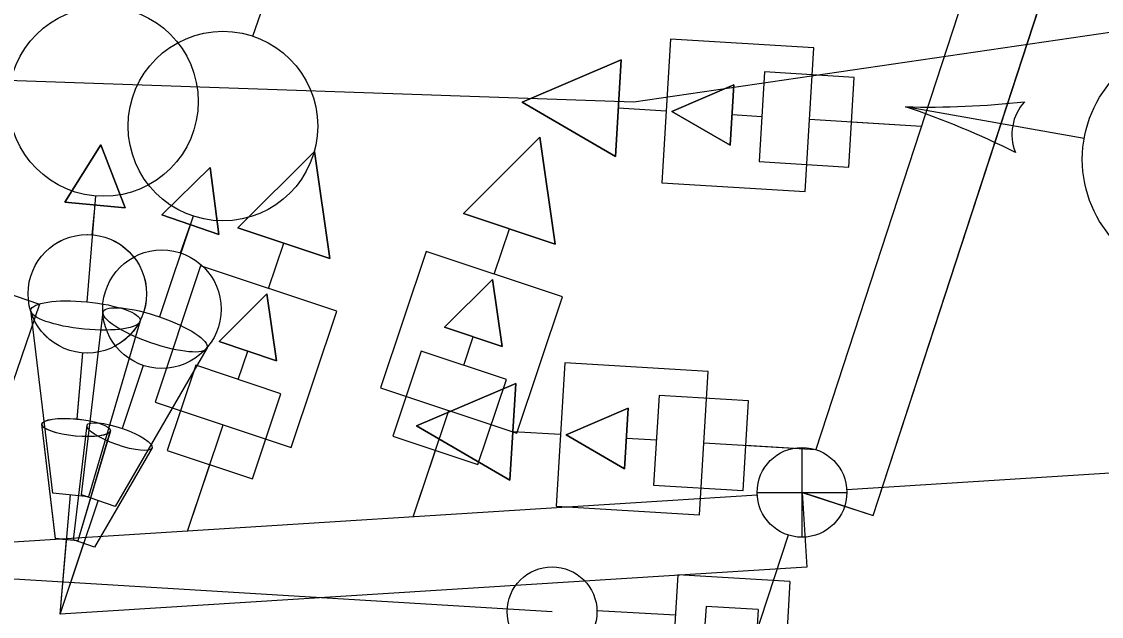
# Model space of a CAD drawing. Extents: x 647787 to 668496, y 640478 to 654412.
# Drawn here: x 661833.41 to 661869.5, y 647256.43 to 647276.3 of the extents above; entities that cross this region are included whole.
import ezdxf

# ---------------------------------------------------------------- set-up
doc = ezdxf.new("R2010")
doc.units = 0
for name, color, linetype in [('Default', 7, 'Continuous'), ('TEMP_SIGNAL_HEAD_PED STAGES 1C', 7, 'Continuous'), ('TEMP_SIGNAL_HEAD_STAGE 1A', 7, 'Continuous'), ('TEMP_SIGNAL_HEAD_Stage 3', 7, 'Continuous'), ('TEMP_SIGNAL_HEAD_STAGE 3 SHILO', 7, 'Continuous'), ('TEMP_SIGNAL_HEAD_STAGE 4 SHILO', 7, 'Continuous'), ('TEMP_SIGNAL_HEAD_STAGE 4 SHILO_OLD', 7, 'Continuous'), ('TEMP_SIGNAL_HEAD_STAGE4', 7, 'Continuous'), ('TEMP_SIGNAL_HEAD_STAGES 3-4', 7, 'Continuous'), ('TEMP_SIGNAL_POLES_STAGE 1A', 7, 'Continuous'), ('TEMP_SIGNAL_POLES_STAGE 4', 7, 'Continuous'), ('TEMP_SIGNAL_POLES_STAGE 5', 7, 'Continuous'), ('TEMP_SIGNAL_POLES_STAGES 3-4', 7, 'Continuous')]:
    doc.layers.add(name, color=color, linetype=linetype)

msp = doc.modelspace()

# ---------------------------------------------------------------- linework, layer by layer
at = {"layer": 'Default'}
msp.add_lwpolyline([(662108.288, 647310.771), (661853.868, 647273.614), (661086.251, 647299.89)], dxfattribs=at)
at = {"layer": 'TEMP_SIGNAL_HEAD_PED STAGES 1C'}
for points in [[(661840.006, 647269.19), (661838.094, 647269.851), (661839.708, 647271.426), (661840.006, 647269.19)], [(661840.006, 647269.19), (661838.094, 647269.851), (661839.708, 647271.426), (661840.006, 647269.19)], [(661838.724, 647268.575), (661839.05, 647269.52)], [(661838.724, 647268.575), (661839.05, 647269.52)], [(661849.466, 647265.451), (661847.547, 647266.091), (661849.145, 647267.683), (661849.466, 647265.451)], [(661849.466, 647265.451), (661847.547, 647266.091), (661849.145, 647267.683), (661849.466, 647265.451)], [(661841.927, 647264.973), (661840.008, 647265.614), (661841.606, 647267.206), (661841.927, 647264.973)], [(661841.927, 647264.973), (661840.008, 647265.614), (661841.606, 647267.206), (661841.927, 647264.973)], [(661848.19, 647264.822), (661848.507, 647265.771)], [(661848.19, 647264.822), (661848.507, 647265.771)], [(661840.651, 647264.345), (661840.968, 647265.294)], [(661840.651, 647264.345), (661840.968, 647265.294)], [(661837.474, 647264.818), (661836.774, 647262.713)], [(661837.474, 647264.818), (661836.774, 647262.713)], [(661835.143, 647258.994), (661835.599, 647262.817)], [(661835.143, 647258.994), (661835.599, 647262.817)], [(661837.768, 647262.065), (661835.85, 647258.749)], [(661837.768, 647262.065), (661835.85, 647258.749)], [(661846.498, 647259.753), (661847.24, 647261.977)], [(661846.498, 647259.753), (661847.24, 647261.977)], [(661838.959, 647259.276), (661839.702, 647261.499)], [(661838.959, 647259.276), (661839.702, 647261.499)], [(661834.701, 647256.501), (661835.492, 647258.873)], [(661834.701, 647256.501), (661835.492, 647258.873)], [(661835.85, 647258.749), (661835.143, 647258.994)], [(661835.85, 647258.749), (661835.143, 647258.994)]]:
    msp.add_lwpolyline(points, dxfattribs=at)
for points in [[(661839.708, 647271.426), (661838.094, 647269.85), (661840.006, 647269.19)], [(661839.708, 647271.426), (661838.094, 647269.85), (661840.006, 647269.19)], [(661849.145, 647267.683), (661847.547, 647266.091), (661849.466, 647265.451)], [(661849.145, 647267.683), (661847.547, 647266.091), (661849.466, 647265.451)], [(661841.606, 647267.206), (661840.008, 647265.614), (661841.927, 647264.973)], [(661841.606, 647267.206), (661840.008, 647265.614), (661841.927, 647264.973)], [(661845.817, 647262.451), (661848.663, 647261.502), (661849.613, 647264.348), (661846.767, 647265.297)], [(661845.817, 647262.451), (661848.663, 647261.502), (661849.613, 647264.348), (661846.767, 647265.297)], [(661838.279, 647261.974), (661841.124, 647261.024), (661842.074, 647263.87), (661839.228, 647264.82)], [(661838.279, 647261.974), (661841.124, 647261.024), (661842.074, 647263.87), (661839.228, 647264.82)]]:
    msp.add_lwpolyline(points, close=True, dxfattribs=at)
msp.add_circle((661838.099, 647266.696), 1.98, dxfattribs=at)
msp.add_circle((661838.099, 647266.696), 1.98, dxfattribs=at)
msp.add_ellipse((661836.683, 647262.441), major_axis=(-1.085, 0.376), ratio=0.249111, dxfattribs=at)
msp.add_ellipse((661836.683, 647262.441), major_axis=(-1.085, 0.376), ratio=0.249111, dxfattribs=at)
at = {"layer": 'TEMP_SIGNAL_HEAD_STAGE 1A'}
for p, q in [((661855.346, 647257.822), (661855.17, 647254.91)), ((661855.346, 647257.822), (661855.17, 647254.91)), ((661859.089, 647257.596), (661855.346, 647257.822)), ((661859.089, 647257.596), (661855.346, 647257.822)), ((661859.089, 647257.596), (661858.913, 647254.684)), ((661859.089, 647257.596), (661858.913, 647254.684)), ((661852.638, 647256.63), (661855.265, 647256.483)), ((661852.638, 647256.63), (661855.265, 647256.483)), ((661856.284, 647256.763), (661856.228, 647255.848)), ((661856.284, 647256.763), (661856.228, 647255.848)), ((661858.03, 647256.658), (661856.284, 647256.763)), ((661858.03, 647256.658), (661856.284, 647256.763)), ((661858.03, 647256.658), (661857.975, 647255.743)), ((661858.03, 647256.658), (661857.975, 647255.743))]:
    msp.add_line(p, q, dxfattribs=at)
at = {"layer": 'TEMP_SIGNAL_HEAD_Stage 3'}
msp.add_line((661868.924, 647272.4), (661862.952, 647273.458), dxfattribs=at)
msp.add_circle((661872.862, 647271.702), 4, dxfattribs=at)
for centre, radius, start, end in [((661863.687, 647302.921), 29.472, 268.5724, 276.3106), ((661868.138, 647272.54), 1.629, 138.1058, 201.8004), ((661853.531, 647245.535), 29.47, 63.6168, 71.3549)]:
    msp.add_arc(centre, radius, start, end, dxfattribs=at)
at = {"layer": 'TEMP_SIGNAL_HEAD_STAGE 3 SHILO'}
for points in [[(661841.137, 647275.82), (661841.659, 647277.332)], [(661841.137, 647275.82), (661841.659, 647277.332)], [(661853.451, 647275.029), (661853.256, 647271.798), (661850.134, 647273.608), (661853.451, 647275.029)], [(661853.451, 647275.029), (661853.256, 647271.798), (661850.134, 647273.608), (661853.451, 647275.029)], [(661854.95, 647273.317), (661853.353, 647273.414)], [(661854.95, 647273.317), (661853.353, 647273.414)], [(661863.485, 647272.802), (661859.741, 647273.028)], [(661863.485, 647272.802), (661859.741, 647273.028)], [(661851.247, 647268.869), (661848.176, 647269.894), (661850.733, 647272.441), (661851.247, 647268.869)], [(661851.247, 647268.869), (661848.176, 647269.894), (661850.733, 647272.441), (661851.247, 647268.869)], [(661843.708, 647268.392), (661840.637, 647269.417), (661843.194, 647271.964), (661843.708, 647268.392)], [(661843.708, 647268.392), (661840.637, 647269.417), (661843.194, 647271.964), (661843.708, 647268.392)], [(661839.138, 647269.807), (661838.018, 647266.44)], [(661839.138, 647269.807), (661838.018, 647266.44)], [(661849.205, 647267.864), (661849.712, 647269.382)], [(661849.205, 647267.864), (661849.712, 647269.382)], [(661841.666, 647267.387), (661842.173, 647268.904)], [(661841.666, 647267.387), (661842.173, 647268.904)], [(661835.408, 647260.49), (661836.137, 647266.607)], [(661835.408, 647260.49), (661836.137, 647266.607)], [(661839.609, 647265.404), (661836.539, 647260.098)], [(661839.609, 647265.404), (661836.539, 647260.098)], [(661849.923, 647264.218), (661849.728, 647260.987), (661846.606, 647262.797), (661849.923, 647264.218)], [(661849.923, 647264.218), (661849.728, 647260.987), (661846.606, 647262.797), (661849.923, 647264.218)], [(661846.498, 647259.753), (661847.686, 647263.311)], [(661846.498, 647259.753), (661847.686, 647263.311)], [(661838.959, 647259.276), (661840.147, 647262.834)], [(661838.959, 647259.276), (661840.147, 647262.834)], [(661851.423, 647262.506), (661849.825, 647262.603)], [(661851.423, 647262.506), (661849.825, 647262.603)], [(661859.958, 647261.991), (661856.214, 647262.217)], [(661859.958, 647261.991), (661856.214, 647262.217)], [(661836.539, 647260.098), (661835.408, 647260.49)], [(661836.539, 647260.098), (661835.408, 647260.49)], [(661834.701, 647256.501), (661835.967, 647260.297)], [(661834.701, 647256.501), (661835.967, 647260.297)]]:
    msp.add_lwpolyline(points, dxfattribs=at)
for points in [[(661859.597, 647270.632), (661859.886, 647275.424), (661855.095, 647275.713), (661854.806, 647270.922)], [(661859.597, 647270.632), (661859.886, 647275.424), (661855.095, 647275.713), (661854.806, 647270.922)], [(661850.134, 647273.608), (661853.256, 647271.798), (661853.451, 647275.029)], [(661850.134, 647273.608), (661853.256, 647271.798), (661853.451, 647275.029)], [(661850.733, 647272.441), (661848.176, 647269.894), (661851.247, 647268.869)], [(661850.733, 647272.441), (661848.176, 647269.894), (661851.247, 647268.869)], [(661843.194, 647271.964), (661840.637, 647269.417), (661843.708, 647268.392)], [(661843.194, 647271.964), (661840.637, 647269.417), (661843.708, 647268.392)], [(661845.409, 647264.071), (661849.962, 647262.551), (661851.482, 647267.104), (661846.928, 647268.624)], [(661845.409, 647264.071), (661849.962, 647262.551), (661851.482, 647267.104), (661846.928, 647268.624)], [(661837.87, 647263.593), (661842.423, 647262.074), (661843.943, 647266.627), (661839.39, 647268.146)], [(661837.87, 647263.593), (661842.423, 647262.074), (661843.943, 647266.627), (661839.39, 647268.146)], [(661856.069, 647259.821), (661856.358, 647264.613), (661851.567, 647264.902), (661851.278, 647260.111)], [(661856.069, 647259.821), (661856.358, 647264.613), (661851.567, 647264.902), (661851.278, 647260.111)], [(661846.606, 647262.797), (661849.728, 647260.987), (661849.923, 647264.218)], [(661846.606, 647262.797), (661849.728, 647260.987), (661849.923, 647264.218)]]:
    msp.add_lwpolyline(points, close=True, dxfattribs=at)
msp.add_circle((661840.137, 647272.814), 3.168, dxfattribs=at)
msp.add_circle((661840.137, 647272.814), 3.168, dxfattribs=at)
msp.add_ellipse((661837.873, 647266.005), major_axis=(-1.736, 0.602), ratio=0.249111, dxfattribs=at)
msp.add_ellipse((661837.873, 647266.005), major_axis=(-1.736, 0.602), ratio=0.249111, dxfattribs=at)
at = {"layer": 'TEMP_SIGNAL_HEAD_STAGE 4 SHILO'}
for points in [[(661859.597, 647270.632), (661859.886, 647275.424), (661855.095, 647275.713), (661854.806, 647270.922)], [(661859.597, 647270.632), (661859.886, 647275.424), (661855.095, 647275.713), (661854.806, 647270.922)], [(661850.134, 647273.608), (661853.256, 647271.798), (661853.451, 647275.029)], [(661850.134, 647273.608), (661853.256, 647271.798), (661853.451, 647275.029)], [(661856.069, 647259.821), (661856.358, 647264.613), (661851.567, 647264.902), (661851.278, 647260.111)], [(661856.069, 647259.821), (661856.358, 647264.613), (661851.567, 647264.902), (661851.278, 647260.111)], [(661846.606, 647262.797), (661849.728, 647260.987), (661849.923, 647264.218)], [(661846.606, 647262.797), (661849.728, 647260.987), (661849.923, 647264.218)]]:
    msp.add_lwpolyline(points, close=True, dxfattribs=at)
for points in [[(661853.451, 647275.029), (661853.256, 647271.798), (661850.134, 647273.608), (661853.451, 647275.029)], [(661853.451, 647275.029), (661853.256, 647271.798), (661850.134, 647273.608), (661853.451, 647275.029)], [(661854.95, 647273.317), (661853.353, 647273.414)], [(661854.95, 647273.317), (661853.353, 647273.414)], [(661863.485, 647272.802), (661859.741, 647273.028)], [(661863.485, 647272.802), (661859.741, 647273.028)], [(661835.881, 647270.478), (661835.585, 647266.941)], [(661835.881, 647270.478), (661835.585, 647266.941)], [(661834.449, 647260.545), (661833.718, 647266.661)], [(661834.449, 647260.545), (661833.718, 647266.661)], [(661837.376, 647266.309), (661835.641, 647260.43)], [(661837.376, 647266.309), (661835.641, 647260.43)], [(661849.923, 647264.218), (661849.728, 647260.987), (661846.606, 647262.797), (661849.923, 647264.218)], [(661849.923, 647264.218), (661849.728, 647260.987), (661846.606, 647262.797), (661849.923, 647264.218)], [(661851.423, 647262.506), (661849.825, 647262.603)], [(661851.423, 647262.506), (661849.825, 647262.603)], [(661859.958, 647261.991), (661856.214, 647262.217)], [(661859.958, 647261.991), (661856.214, 647262.217)], [(661835.641, 647260.43), (661834.449, 647260.545)], [(661835.641, 647260.43), (661834.449, 647260.545)], [(661834.701, 647256.501), (661835.039, 647260.488)], [(661834.701, 647256.501), (661835.039, 647260.488)]]:
    msp.add_lwpolyline(points, dxfattribs=at)
msp.add_circle((661836.145, 647273.635), 3.168, dxfattribs=at)
msp.add_circle((661836.145, 647273.635), 3.168, dxfattribs=at)
msp.add_ellipse((661835.547, 647266.485), major_axis=(-1.829, 0.176), ratio=0.249111, dxfattribs=at)
msp.add_ellipse((661835.547, 647266.485), major_axis=(-1.829, 0.176), ratio=0.249111, dxfattribs=at)
at = {"layer": 'TEMP_SIGNAL_HEAD_STAGE 4 SHILO_OLD'}
for points in [[(661861.055, 647271.446), (661861.236, 647274.441), (661858.241, 647274.621), (661858.061, 647271.627)], [(661861.055, 647271.446), (661861.236, 647274.441), (661858.241, 647274.621), (661858.061, 647271.627)], [(661855.141, 647273.306), (661857.092, 647272.174), (661857.214, 647274.194)], [(661855.141, 647273.306), (661857.092, 647272.174), (661857.214, 647274.194)], [(661836.054, 647272.185), (661834.856, 647270.274), (661836.871, 647270.082)], [(661836.054, 647272.185), (661834.856, 647270.274), (661836.871, 647270.082)], [(661857.528, 647260.639), (661857.708, 647263.633), (661854.714, 647263.814), (661854.533, 647260.82)], [(661857.528, 647260.639), (661857.708, 647263.633), (661854.714, 647263.814), (661854.533, 647260.82)], [(661851.613, 647262.499), (661853.564, 647261.367), (661853.686, 647263.387)], [(661851.613, 647262.499), (661853.564, 647261.367), (661853.686, 647263.387)]]:
    msp.add_lwpolyline(points, close=True, dxfattribs=at)
for points in [[(661857.214, 647274.194), (661857.092, 647272.174), (661855.141, 647273.306), (661857.214, 647274.194)], [(661857.214, 647274.194), (661857.092, 647272.174), (661855.141, 647273.306), (661857.214, 647274.194)], [(661858.151, 647273.124), (661857.153, 647273.184)], [(661858.151, 647273.124), (661857.153, 647273.184)], [(661863.485, 647272.802), (661861.145, 647272.943)], [(661863.485, 647272.802), (661861.145, 647272.943)], [(661836.871, 647270.082), (661834.856, 647270.274), (661836.054, 647272.185), (661836.871, 647270.082)], [(661836.871, 647270.082), (661834.856, 647270.274), (661836.054, 647272.185), (661836.871, 647270.082)], [(661835.769, 647269.183), (661835.863, 647270.178)], [(661835.769, 647269.183), (661835.863, 647270.178)], [(661835.439, 647265.237), (661835.254, 647263.026)], [(661835.439, 647265.237), (661835.254, 647263.026)], [(661853.686, 647263.387), (661853.564, 647261.367), (661851.613, 647262.499), (661853.686, 647263.387)], [(661853.686, 647263.387), (661853.564, 647261.367), (661851.613, 647262.499), (661853.686, 647263.387)], [(661834.544, 647259.028), (661834.087, 647262.851)], [(661834.544, 647259.028), (661834.087, 647262.851)], [(661836.373, 647262.631), (661835.288, 647258.957)], [(661836.373, 647262.631), (661835.288, 647258.957)], [(661854.624, 647262.317), (661853.625, 647262.377)], [(661854.624, 647262.317), (661853.625, 647262.377)], [(661859.958, 647261.995), (661857.618, 647262.136)], [(661859.958, 647261.995), (661857.618, 647262.136)], [(661835.288, 647258.957), (661834.544, 647259.028)], [(661835.288, 647258.957), (661834.544, 647259.028)], [(661834.701, 647256.501), (661834.912, 647258.993)], [(661834.701, 647256.501), (661834.912, 647258.993)]]:
    msp.add_lwpolyline(points, dxfattribs=at)
msp.add_circle((661835.604, 647267.21), 1.98, dxfattribs=at)
msp.add_circle((661835.604, 647267.21), 1.98, dxfattribs=at)
msp.add_ellipse((661835.23, 647262.741), major_axis=(-1.143, 0.11), ratio=0.249111, dxfattribs=at)
msp.add_ellipse((661835.23, 647262.741), major_axis=(-1.143, 0.11), ratio=0.249111, dxfattribs=at)
at = {"layer": 'TEMP_SIGNAL_HEAD_STAGE4'}
msp.add_line((661868.924, 647272.4), (661862.952, 647273.458), dxfattribs=at)
for points in [[(661836.871, 647270.082), (661834.856, 647270.274), (661836.054, 647272.185), (661836.871, 647270.082)], [(661836.871, 647270.082), (661834.856, 647270.274), (661836.054, 647272.185), (661836.871, 647270.082)], [(661836.871, 647270.082), (661834.856, 647270.274), (661836.054, 647272.185), (661836.871, 647270.082)], [(661836.873, 647270.084), (661834.859, 647270.276), (661836.057, 647272.187), (661836.873, 647270.084)], [(661835.769, 647269.183), (661835.863, 647270.178)], [(661835.769, 647269.183), (661835.863, 647270.178)], [(661835.769, 647269.183), (661835.863, 647270.178)], [(661835.771, 647269.185), (661835.866, 647270.18)], [(661835.439, 647265.237), (661835.254, 647263.026)], [(661835.439, 647265.237), (661835.254, 647263.026)], [(661835.439, 647265.237), (661835.254, 647263.026)], [(661835.441, 647265.238), (661835.256, 647263.028)], [(661834.544, 647259.028), (661834.087, 647262.851)], [(661834.544, 647259.028), (661834.087, 647262.851)], [(661834.544, 647259.028), (661834.087, 647262.851)], [(661834.546, 647259.03), (661834.089, 647262.853)], [(661836.373, 647262.631), (661835.288, 647258.957)], [(661836.373, 647262.631), (661835.288, 647258.957)], [(661836.373, 647262.631), (661835.288, 647258.957)], [(661836.375, 647262.633), (661835.291, 647258.958)], [(661835.288, 647258.957), (661834.544, 647259.028)], [(661835.288, 647258.957), (661834.544, 647259.028)], [(661835.288, 647258.957), (661834.544, 647259.028)], [(661835.291, 647258.958), (661834.546, 647259.03)], [(661834.701, 647256.501), (661834.912, 647258.993)], [(661834.701, 647256.501), (661834.912, 647258.993)], [(661834.701, 647256.501), (661834.912, 647258.993)], [(661834.703, 647256.503), (661834.914, 647258.995)]]:
    msp.add_lwpolyline(points, dxfattribs=at)
for points in [[(661836.054, 647272.185), (661834.856, 647270.274), (661836.871, 647270.082)], [(661836.054, 647272.185), (661834.856, 647270.274), (661836.871, 647270.082)], [(661836.054, 647272.185), (661834.856, 647270.274), (661836.871, 647270.082)], [(661836.057, 647272.187), (661834.859, 647270.276), (661836.873, 647270.084)]]:
    msp.add_lwpolyline(points, close=True, dxfattribs=at)
for centre, radius in [((661872.862, 647271.702), 4), ((661835.604, 647267.21), 1.98), ((661835.604, 647267.21), 1.98), ((661835.604, 647267.21), 1.98), ((661835.606, 647267.211), 1.98)]:
    msp.add_circle(centre, radius, dxfattribs=at)
for centre, radius, start, end in [((661863.687, 647302.921), 29.472, 268.5724, 276.3106), ((661868.138, 647272.54), 1.629, 138.1058, 201.8004), ((661853.531, 647245.535), 29.47, 63.6168, 71.3549)]:
    msp.add_arc(centre, radius, start, end, dxfattribs=at)
for centre in [(661835.23, 647262.741), (661835.23, 647262.741), (661835.23, 647262.741), (661835.232, 647262.743)]:
    msp.add_ellipse(centre, major_axis=(-1.143, 0.11), ratio=0.249111, dxfattribs=at)
at = {"layer": 'TEMP_SIGNAL_HEAD_STAGES 3-4'}
for points in [[(661861.055, 647271.446), (661861.236, 647274.441), (661858.241, 647274.621), (661858.061, 647271.627)], [(661861.055, 647271.446), (661861.236, 647274.441), (661858.241, 647274.621), (661858.061, 647271.627)], [(661855.141, 647273.306), (661857.092, 647272.174), (661857.214, 647274.194)], [(661855.141, 647273.306), (661857.092, 647272.174), (661857.214, 647274.194)], [(661857.528, 647260.639), (661857.708, 647263.633), (661854.714, 647263.814), (661854.533, 647260.82)], [(661857.528, 647260.639), (661857.708, 647263.633), (661854.714, 647263.814), (661854.533, 647260.82)], [(661851.613, 647262.499), (661853.564, 647261.367), (661853.686, 647263.387)], [(661851.613, 647262.499), (661853.564, 647261.367), (661853.686, 647263.387)]]:
    msp.add_lwpolyline(points, close=True, dxfattribs=at)
for points in [[(661857.214, 647274.194), (661857.092, 647272.174), (661855.141, 647273.306), (661857.214, 647274.194)], [(661857.214, 647274.194), (661857.092, 647272.174), (661855.141, 647273.306), (661857.214, 647274.194)], [(661858.151, 647273.124), (661857.153, 647273.184)], [(661858.151, 647273.124), (661857.153, 647273.184)], [(661863.485, 647272.802), (661861.145, 647272.943)], [(661863.485, 647272.802), (661861.145, 647272.943)], [(661853.686, 647263.387), (661853.564, 647261.367), (661851.613, 647262.499), (661853.686, 647263.387)], [(661853.686, 647263.387), (661853.564, 647261.367), (661851.613, 647262.499), (661853.686, 647263.387)], [(661854.624, 647262.317), (661853.625, 647262.377)], [(661854.624, 647262.317), (661853.625, 647262.377)], [(661859.958, 647261.995), (661857.618, 647262.136)], [(661859.958, 647261.995), (661857.618, 647262.136)]]:
    msp.add_lwpolyline(points, dxfattribs=at)
at = {"layer": 'TEMP_SIGNAL_POLES_STAGE 1A'}
msp.add_line((661851.139, 647256.588), (661813.206, 647258.874), dxfattribs=at)
msp.add_lwpolyline([(661832.037, 647261.125), (661826.3, 647263.091), (661828.265, 647268.826), (661834.002, 647266.861)], close=True, dxfattribs=at)
msp.add_circle((661851.139, 647256.588), 1.5, dxfattribs=at)
at = {"layer": 'TEMP_SIGNAL_POLES_STAGE 4'}
for p, q in [((661859.493, 647260.576), (661861.869, 647259.8)), ((661859.493, 647260.576), (661861.869, 647259.8)), ((661859.493, 647260.576), (661861.869, 647259.8)), ((661859.495, 647260.577), (661861.872, 647259.801))]:
    msp.add_line(p, q, dxfattribs=at)
for points in [[(661861.869, 647259.8), (661869.63, 647283.565)], [(661861.869, 647259.8), (661869.63, 647283.565)], [(661861.869, 647259.8), (661869.63, 647283.565)], [(661861.872, 647259.801), (661869.632, 647283.566)]]:
    msp.add_lwpolyline(points, dxfattribs=at)
at = {"layer": 'TEMP_SIGNAL_POLES_STAGE 5'}
msp.add_line((661851.139, 647256.588), (661813.206, 647258.874), dxfattribs=at)
msp.add_circle((661851.139, 647256.588), 1.5, dxfattribs=at)
at = {"layer": 'TEMP_SIGNAL_POLES_STAGES 3-4'}
for p, q in [((661900.998, 647387.674), (661859.959, 647262.002)), ((661900.998, 647387.674), (661859.959, 647262.002)), ((661859.493, 647259.076), (661859.493, 647262.076)), ((661859.493, 647259.076), (661859.493, 647262.076)), ((661860.99, 647260.67), (661871.469, 647261.334)), ((661860.99, 647260.67), (661871.469, 647261.334)), ((661857.993, 647260.576), (661860.993, 647260.576)), ((661857.993, 647260.576), (661860.993, 647260.576)), ((661859.493, 647260.576), (661859.651, 647258.081)), ((661859.493, 647260.576), (661859.651, 647258.081)), ((661857.996, 647260.481), (661730.488, 647252.408)), ((661857.996, 647260.481), (661730.488, 647252.408)), ((661859.027, 647259.15), (661855.768, 647249.168)), ((661859.027, 647259.15), (661855.768, 647249.168))]:
    msp.add_line(p, q, dxfattribs=at)
msp.add_lwpolyline([(661859.651, 647258.081), (661834.701, 647256.501)], dxfattribs=at)
msp.add_lwpolyline([(661859.651, 647258.081), (661834.701, 647256.501)], dxfattribs=at)
msp.add_circle((661859.493, 647260.576), 1.5, dxfattribs=at)
msp.add_circle((661859.493, 647260.576), 1.5, dxfattribs=at)

doc.saveas('drawing.dxf')
